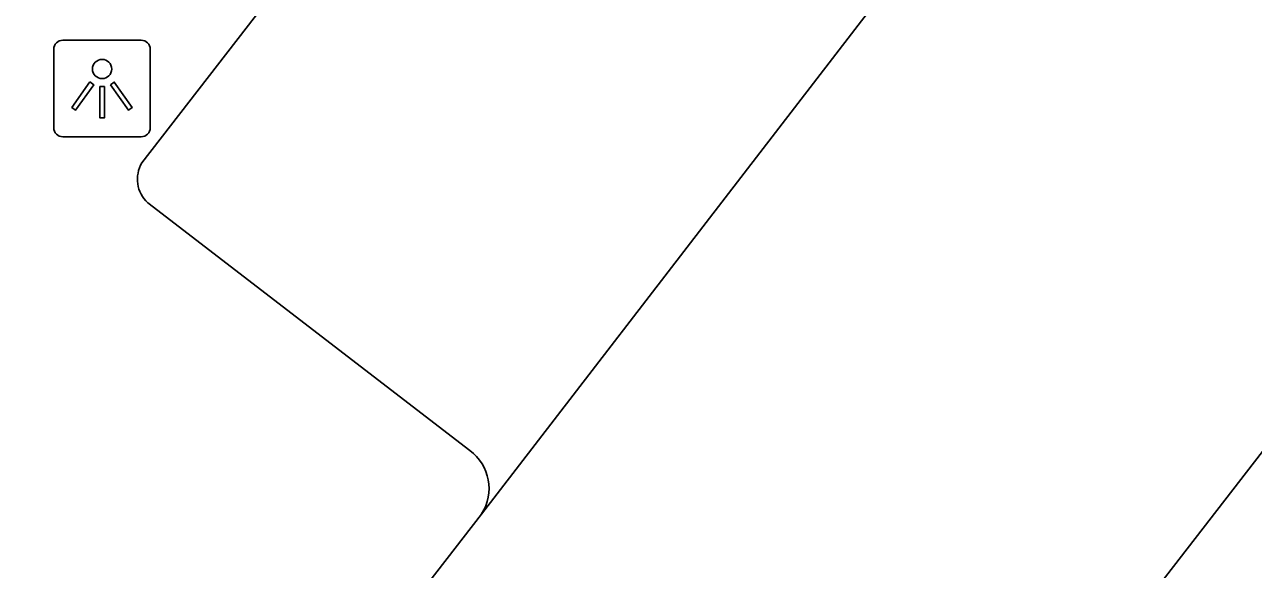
# Model space of a CAD drawing. Extents: x 161402 to 161933, y 381650 to 382313.
# Drawn here: x 161742.56 to 161755.25, y 382124.24 to 382129.87 of the extents above; entities that cross this region are included whole.
import ezdxf

# ---------------------------------------------------------------- set-up
doc = ezdxf.new("R2010")
doc.units = 0
for name, color, linetype in [('IMGEO_Lichtpunt', 7, 'Continuous'), ('IMGEO_Parkeervlak_open', 7, 'Continuous'), ('IMGEO_Rijbaan_lokaal_gesloten', 7, 'Continuous')]:
    doc.layers.add(name, color=color, linetype=linetype)

msp = doc.modelspace()

# ---------------------------------------------------------------- linework, layer by layer
at = {"layer": 'IMGEO_Lichtpunt'}
for p, q in [((161743.76, 382129.706), (161742.952, 382129.706)), ((161743.76, 382129.706), (161742.952, 382129.706)), ((161742.858, 382129.611), (161742.858, 382128.804)), ((161742.858, 382129.611), (161742.858, 382128.804)), ((161743.854, 382128.804), (161743.854, 382129.611)), ((161743.854, 382128.804), (161743.854, 382129.611)), ((161742.952, 382128.71), (161743.76, 382128.71)), ((161742.952, 382128.71), (161743.76, 382128.71))]:
    msp.add_line(p, q, dxfattribs=at)
for points in [[(161743.232, 382129.275), (161743.271, 382129.247), (161743.083, 382128.985), (161743.045, 382129.012), (161743.232, 382129.275)], [(161743.334, 382129.227), (161743.381, 382129.227), (161743.381, 382128.905), (161743.334, 382128.905), (161743.334, 382129.227)], [(161743.444, 382129.247), (161743.482, 382129.274), (161743.669, 382129.012), (161743.63, 382128.984), (161743.444, 382129.247)]]:
    msp.add_lwpolyline(points, dxfattribs=at)
msp.add_circle((161743.357, 382129.409), 0.0994, dxfattribs=at)
for centre, start, end in [((161742.952, 382129.611), 90, 180), ((161742.952, 382129.611), 90, 180), ((161743.76, 382129.611), 0, 90), ((161743.76, 382129.611), 0, 90), ((161742.952, 382128.804), 180, 270), ((161742.952, 382128.804), 180, 270), ((161743.76, 382128.804), 270, 0), ((161743.76, 382128.804), 270, 360)]:
    msp.add_arc(centre, 0.0946, start, end, dxfattribs=at)
at = {"layer": 'IMGEO_Parkeervlak_open'}
for points in [[(161743.769, 382128.441), (161748.644, 382134.736)], [(161747.154, 382125.471), (161743.829, 382128.028)]]:
    msp.add_lwpolyline(points, dxfattribs=at)
for centre, radius, start, end in [((161744.055, 382128.272), 0.333, 149.4046, 227.1274), ((161746.871, 382125.081), 0.482, 326.7359, 54.0277)]:
    msp.add_arc(centre, radius, start, end, dxfattribs=at)
at = {"layer": 'IMGEO_Rijbaan_lokaal_gesloten'}
for points in [[(161753.023, 382132.277), (161747.274, 382124.816)], [(161730.78, 382093.748), (161734.685, 382098.79), (161758.38, 382129.387)], [(161747.274, 382124.816), (161744.805, 382121.624)]]:
    msp.add_lwpolyline(points, dxfattribs=at)

doc.saveas('drawing.dxf')
